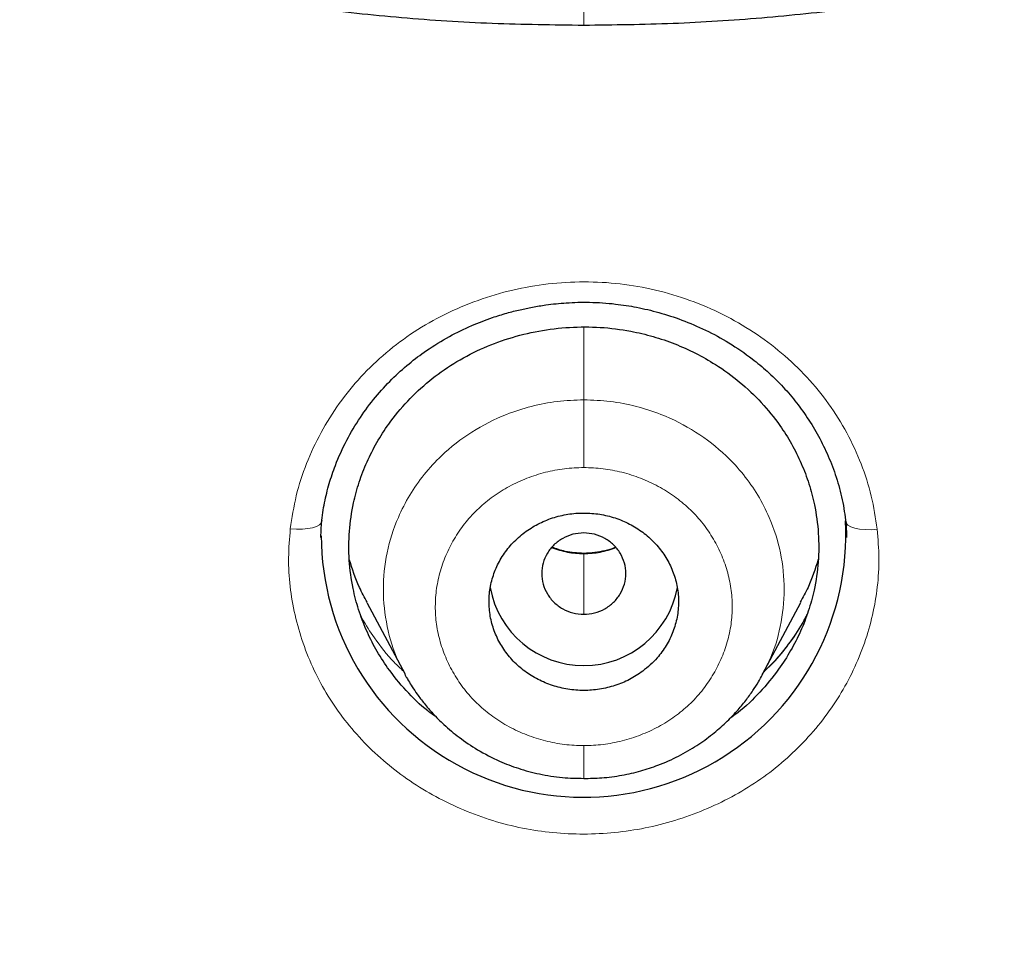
# Model space of a CAD drawing. Header units: millimetres. Extents: x 8 to 846, y 12 to 2113.
# Tile 277 of 515: x 473 to 482, y 1795 to 1804. Entities that reach past the tile are written whole.
import ezdxf

# ---------------------------------------------------------------- set-up
doc = ezdxf.new("R2010")
doc.units = ezdxf.units.MM

msp = doc.modelspace()

# ---------------------------------------------------------------- linework, layer by layer
at = {"color": 8, "linetype": 'Continuous', "lineweight": 0}
for p, q in [((478.038, 1800.9296), (478.038, 1800.2412)), ((478.038, 1798.7765), (478.038, 1798.7836)), ((478.038, 1798.2039), (478.038, 1798.7765))]:
    msp.add_line(p, q, dxfattribs=at)
at = {"color": 7, "linetype": 'Continuous', "lineweight": 30}
for p, q in [((475.5398, 1798.9325), (475.5456, 1799.0737)), ((480.5297, 1799.0693), (480.5352, 1798.932)), ((475.977, 1798.3157), (476.3407, 1797.6334)), ((479.7353, 1797.6334), (480.099, 1798.3157))]:
    msp.add_line(p, q, dxfattribs=at)
at = {"color": 8, "linetype": 'Continuous', "lineweight": 0, "flags": 128}
for points in [[(478.0379, 1804.1902), (478.0379, 1804.1672), (478.0379, 1804.1332), (478.0379, 1804.0894), (478.0379, 1804.0377), (478.0379, 1803.9804), (478.0379, 1803.9197), (478.0379, 1803.8583), (478.0379, 1803.7987)], [(475.552, 1799.0944), (475.5455, 1799.0736), (475.5279, 1799.0548), (475.4996, 1799.0387), (475.462, 1799.0259), (475.4163, 1799.017), (475.3643, 1799.0122), (475.3082, 1799.0117), (475.2499, 1799.0157)], [(480.8255, 1799.0112), (480.7672, 1799.0073), (480.711, 1799.0078), (480.659, 1799.0126), (480.6134, 1799.0215), (480.5757, 1799.0343), (480.5475, 1799.0504), (480.5298, 1799.0692), (480.5234, 1799.09)]]:
    msp.add_lwpolyline(points, dxfattribs=at)
at = {"color": 7, "linetype": 'Continuous', "lineweight": 30}
for centre, radius, start, end in [((478.0352, 1798.9566), 2.4917, 180.16044, 3.06943), ((478.038, 1798.6207), 0.9043, 190.36979, 349.68358)]:
    msp.add_arc(centre, radius, start, end, dxfattribs=at)
for points, knots in [([(438.7532, 1781.5966), (438.1157, 1782.1509), (436.8406, 1783.2595), (435.0253, 1785.0224), (433.2859, 1786.8544), (431.6319, 1788.7589), (430.064, 1790.7301), (428.5853, 1792.7647), (427.1985, 1794.8587), (425.906, 1797.0084), (424.7107, 1799.2099), (423.615, 1801.4594), (422.622, 1803.7529), (421.7335, 1806.0861), (420.9505, 1808.4541), (420.274, 1810.8525), (419.7049, 1813.2767), (419.244, 1815.7223), (418.8924, 1818.1848), (418.6509, 1820.6596), (418.5204, 1823.1424), (418.502, 1825.6284), (418.5962, 1828.1128), (418.8016, 1830.5908), (419.1176, 1833.0579), (419.543, 1835.5097), (420.0771, 1837.9415), (420.7188, 1840.3489), (421.4672, 1842.7274), (422.3214, 1845.0724), (423.2805, 1847.3793), (424.3432, 1849.6435), (425.5064, 1851.861), (426.7675, 1854.0279), (428.124, 1856.1405), (429.5731, 1858.1949), (431.1123, 1860.1872), (432.7388, 1862.1136), (434.4499, 1863.9704), (436.2432, 1865.7535), (438.1154, 1867.4592), (440.0625, 1869.0848), (442.0804, 1870.6278), (444.1652, 1872.0855), (446.3129, 1873.4554), (448.5196, 1874.7349), (450.7812, 1875.9216), (453.0939, 1877.0127), (455.4535, 1878.0057), (457.8557, 1878.898), (460.2956, 1879.6887), (462.7684, 1880.3769), (465.2696, 1880.9618), (467.7944, 1881.4421), (470.3383, 1881.8179), (472.8967, 1882.0855), (475.4649, 1882.2539), (477.1803, 1882.2748), (478.0381, 1882.2853)], [0, 0, 0, 0, 0.017858, 0.035716, 0.053573, 0.07143, 0.089286, 0.107143, 0.124999, 0.142856, 0.160713, 0.178571, 0.196429, 0.214287, 0.232143, 0.25, 0.267856, 0.285712, 0.303568, 0.321425, 0.339282, 0.35714, 0.374998, 0.392856, 0.410713, 0.42857, 0.446428, 0.464285, 0.482142, 0.499999, 0.517857, 0.535714, 0.553571, 0.571428, 0.589285, 0.607142, 0.624999, 0.642856, 0.660713, 0.67857, 0.696427, 0.714284, 0.732141, 0.749999, 0.767857, 0.785715, 0.803573, 0.821432, 0.83929, 0.857149, 0.875005, 0.892861, 0.910716, 0.928572, 0.946428, 0.964284, 0.982141, 1, 1, 1, 1]), ([(478.0381, 1882.2853), (478.8958, 1882.2748), (480.6113, 1882.2539), (483.1795, 1882.0855), (485.7379, 1881.8179), (488.2819, 1881.4421), (490.8068, 1880.9616), (493.3081, 1880.3768), (495.9183, 1879.6503), (498.6263, 1878.7622), (501.4172, 1877.6915), (504.1479, 1876.4848), (506.8119, 1875.1464), (509.4029, 1873.6804), (511.795, 1872.1664), (513.9955, 1870.6278), (516.0133, 1869.0849), (517.9604, 1867.4593), (519.8327, 1865.7535), (521.626, 1863.9704), (523.3372, 1862.1136), (524.9637, 1860.1871), (526.5029, 1858.1948), (527.952, 1856.1405), (529.3084, 1854.028), (530.5695, 1851.861), (531.7327, 1849.6435), (532.7954, 1847.3793), (533.8078, 1844.9443), (534.7472, 1842.3351), (535.5894, 1839.551), (536.2859, 1836.7297), (536.8353, 1833.8782), (537.2359, 1831.0037), (537.4746, 1828.251), (537.5739, 1825.6288), (537.5556, 1823.1429), (537.4252, 1820.6602), (537.1836, 1818.1852), (536.8319, 1815.7225), (536.371, 1813.2767), (535.8018, 1810.8523), (535.1253, 1808.4537), (534.3423, 1806.0856), (533.4539, 1803.7525), (532.4609, 1801.4591), (531.3652, 1799.2098), (530.1699, 1797.0083), (528.8057, 1794.7393), (527.256, 1792.4177), (525.5043, 1790.062), (523.633, 1787.7936), (521.6438, 1785.6212), (519.55, 1783.5412), (518.0651, 1782.2448), (517.3227, 1781.5966)], [0, 0, 0, 0, 0.017859, 0.035717, 0.053574, 0.07143, 0.089287, 0.107143, 0.125, 0.145832, 0.166666, 0.1875, 0.208333, 0.229166, 0.249999, 0.267856, 0.285713, 0.303571, 0.321429, 0.339287, 0.357144, 0.375001, 0.392858, 0.410715, 0.428572, 0.446429, 0.464286, 0.482143, 0.500002, 0.520835, 0.541668, 0.562501, 0.583334, 0.604167, 0.624999, 0.642856, 0.660713, 0.678571, 0.696428, 0.714286, 0.732144, 0.750003, 0.76786, 0.785718, 0.803575, 0.821433, 0.839289, 0.857146, 0.875003, 0.895835, 0.916668, 0.9375, 0.958333, 0.979167, 1, 1, 1, 1]), ([(478.0381, 1879.9967), (477.4339, 1879.9914), (476.2258, 1879.9807), (474.4155, 1879.8941), (472.6082, 1879.756), (470.8041, 1879.5613), (469.0031, 1879.3114), (467.209, 1879.0066), (465.4768, 1878.6588), (463.8112, 1878.274), (462.2128, 1877.8576), (460.632, 1877.3983), (459.0689, 1876.8961), (457.5235, 1876.3514), (455.9417, 1875.7432), (454.3282, 1875.0679), (452.6878, 1874.3216), (451.0769, 1873.5278), (449.4954, 1872.6867), (447.9433, 1871.7987), (446.418, 1870.8622), (444.9627, 1869.9057), (443.5771, 1868.9345), (442.2627, 1867.956), (440.9799, 1866.9424), (439.7285, 1865.8939), (438.5085, 1864.8106), (437.2859, 1863.6609), (436.0659, 1862.4427), (434.8548, 1861.1539), (433.6867, 1859.8293), (432.5617, 1858.4689), (431.4795, 1857.073), (430.4387, 1855.6395), (429.469, 1854.2124), (428.5695, 1852.7981), (427.7399, 1851.4056), (426.9545, 1849.9942), (426.2131, 1848.5639), (425.5156, 1847.1146), (424.8431, 1845.604), (424.2006, 1844.0318), (423.5936, 1842.3975), (423.0402, 1840.7453), (422.5402, 1839.0752), (422.0936, 1837.3869), (421.6999, 1835.679), (421.3694, 1834.0036), (421.0986, 1832.3667), (420.8837, 1830.7754), (420.7169, 1829.1821), (420.5982, 1827.5866), (420.5275, 1825.9888), (420.5041, 1824.3433), (420.5331, 1822.6517), (420.6198, 1820.9154), (420.7633, 1819.1811), (420.9638, 1817.4485), (421.2212, 1815.7174), (421.5352, 1813.9901), (421.8939, 1812.32), (422.2913, 1810.7118), (422.7216, 1809.1672), (423.1968, 1807.6385), (423.7169, 1806.1255), (424.282, 1804.6282), (424.9106, 1803.1017), (425.6069, 1801.549), (426.3756, 1799.9734), (427.1965, 1798.4203), (428.0696, 1796.8897), (428.9951, 1795.3815), (429.9699, 1793.9007), (430.9616, 1792.4923), (431.9627, 1791.1576), (432.9694, 1789.8931), (434.0121, 1788.6585), (435.091, 1787.4538), (436.206, 1786.2791), (437.3913, 1785.1007), (438.6498, 1783.9229), (439.9844, 1782.7504), (441.3591, 1781.6173), (442.774, 1780.5238), (444.2291, 1779.47), (445.7188, 1778.4602), (447.1946, 1777.5244), (448.649, 1776.6608), (450.0807, 1775.8645), (451.5338, 1775.1092), (453.0085, 1774.395), (454.5047, 1773.7222), (456.0699, 1773.0713), (457.7036, 1772.4474), (459.4051, 1771.856), (461.1241, 1771.3167), (462.8604, 1770.8297), (464.614, 1770.3952), (466.3814, 1770.0141), (468.1092, 1769.6959), (469.7929, 1769.4361), (471.4318, 1769.2299), (473.076, 1769.0692), (474.7254, 1768.9552), (476.38, 1768.8837), (477.4849, 1768.875), (478.038, 1768.8706)], [0, 0, 0, 0, 0.01003, 0.020054, 0.030083, 0.040124, 0.050187, 0.060282, 0.070362, 0.079553, 0.088711, 0.097842, 0.106955, 0.116055, 0.12515, 0.135215, 0.145244, 0.155247, 0.165233, 0.175211, 0.185191, 0.195231, 0.204429, 0.213609, 0.222777, 0.23194, 0.241107, 0.250284, 0.260264, 0.270231, 0.280194, 0.290164, 0.300149, 0.31016, 0.320251, 0.329484, 0.338685, 0.347862, 0.357022, 0.366175, 0.375328, 0.385279, 0.395221, 0.405163, 0.415118, 0.425096, 0.435106, 0.445185, 0.454404, 0.463594, 0.472765, 0.481925, 0.491084, 0.500249, 0.510205, 0.520158, 0.530119, 0.540101, 0.550114, 0.56017, 0.570237, 0.579425, 0.588586, 0.597726, 0.606856, 0.615983, 0.625115, 0.635087, 0.645061, 0.655045, 0.665052, 0.67509, 0.685171, 0.695207, 0.70436, 0.713496, 0.722621, 0.731743, 0.74087, 0.750008, 0.759978, 0.769956, 0.779952, 0.789974, 0.800033, 0.810138, 0.820182, 0.829338, 0.838477, 0.847605, 0.856731, 0.86586, 0.875, 0.885017, 0.895019, 0.905016, 0.915017, 0.92503, 0.935066, 0.945076, 0.954226, 0.963368, 0.97251, 0.981657, 0.990818, 1, 1, 1, 1]), ([(478.038, 1768.8706), (478.6452, 1768.8759), (479.8583, 1768.8865), (481.6744, 1768.9726), (483.4843, 1769.1101), (485.2878, 1769.3038), (487.0847, 1769.5524), (488.8719, 1769.8556), (490.5962, 1770.2022), (492.2554, 1770.5863), (493.8508, 1771.0028), (495.4317, 1771.463), (496.9982, 1771.9669), (498.5502, 1772.5142), (500.1374, 1773.1239), (501.7543, 1773.7998), (503.3948, 1774.5459), (505.0063, 1775.3398), (506.5887, 1776.1815), (508.1421, 1777.0706), (509.6683, 1778.008), (511.1239, 1778.9653), (512.5091, 1779.9366), (513.8229, 1780.9152), (515.1053, 1781.9289), (516.3563, 1782.9775), (517.576, 1784.0609), (518.7983, 1785.2106), (520.0177, 1786.4287), (521.2283, 1787.7171), (522.3957, 1789.0413), (523.5202, 1790.4012), (524.6018, 1791.7967), (525.6422, 1793.2299), (526.6115, 1794.6571), (527.5108, 1796.0716), (528.3402, 1797.4645), (529.1254, 1798.8762), (529.8666, 1800.3069), (530.5639, 1801.7564), (531.2362, 1803.2671), (531.8785, 1804.8394), (532.4851, 1806.4737), (533.0383, 1808.1258), (533.538, 1809.7958), (533.9844, 1811.4839), (534.3778, 1813.1916), (534.708, 1814.8669), (534.9785, 1816.5036), (535.1931, 1818.0949), (535.3596, 1819.688), (535.4781, 1821.2833), (535.5486, 1822.8809), (535.5718, 1824.526), (535.5426, 1826.2174), (535.4558, 1827.9532), (535.3121, 1829.6871), (535.1115, 1831.4192), (534.8539, 1833.1498), (534.5398, 1834.8768), (534.1809, 1836.5469), (533.7834, 1838.1554), (533.3529, 1839.7003), (532.8776, 1841.2293), (532.3573, 1842.7424), (531.7921, 1844.2398), (531.1911, 1845.699), (530.5571, 1847.1198), (529.8928, 1848.5021), (529.1887, 1849.8672), (528.4445, 1851.2149), (527.6603, 1852.5455), (526.8359, 1853.8589), (525.9745, 1855.1502), (525.0654, 1856.4356), (524.109, 1857.7106), (523.1022, 1858.975), (522.0595, 1860.2095), (520.9808, 1861.4141), (519.8658, 1862.5886), (518.733, 1863.7147), (517.5849, 1864.7932), (516.4241, 1865.8249), (515.2324, 1866.8266), (514.0098, 1867.7982), (512.7562, 1868.7395), (511.4717, 1869.6505), (510.1622, 1870.5268), (508.8116, 1871.3794), (507.4223, 1872.2044), (505.9907, 1873.0009), (504.5373, 1873.7567), (503.0621, 1874.4716), (501.5652, 1875.1453), (500.0718, 1875.7671), (498.5844, 1876.3389), (497.1051, 1876.8623), (495.6095, 1877.3467), (494.0978, 1877.7918), (492.5699, 1878.1975), (491.0259, 1878.5637), (489.4703, 1878.8894), (487.8835, 1879.1786), (486.2694, 1879.4282), (484.6281, 1879.6355), (482.9842, 1879.797), (481.3377, 1879.9116), (479.6887, 1879.9834), (478.5884, 1879.9923), (478.0381, 1879.9967)], [0, 0, 0, 0, 0.010081, 0.020137, 0.030179, 0.040216, 0.050257, 0.060311, 0.070335, 0.079491, 0.088633, 0.097767, 0.1069, 0.116039, 0.125192, 0.135253, 0.145282, 0.155288, 0.16528, 0.175267, 0.185259, 0.195301, 0.204496, 0.213673, 0.222839, 0.232002, 0.241168, 0.250345, 0.260322, 0.270285, 0.280246, 0.290212, 0.300194, 0.310203, 0.320293, 0.329526, 0.338727, 0.347904, 0.357065, 0.366218, 0.375372, 0.385323, 0.395264, 0.405207, 0.415162, 0.425139, 0.435149, 0.445226, 0.454443, 0.463632, 0.472801, 0.481959, 0.491116, 0.500279, 0.510233, 0.520184, 0.530144, 0.540125, 0.550137, 0.560192, 0.570258, 0.579448, 0.588609, 0.59775, 0.60688, 0.616007, 0.625139, 0.633867, 0.642594, 0.651329, 0.660077, 0.668845, 0.677642, 0.686473, 0.695244, 0.704395, 0.713529, 0.722653, 0.731774, 0.740899, 0.750037, 0.758756, 0.767483, 0.776222, 0.78498, 0.793764, 0.802579, 0.811433, 0.820208, 0.829363, 0.838502, 0.847632, 0.856762, 0.865897, 0.875044, 0.883755, 0.89247, 0.901196, 0.909939, 0.918704, 0.927499, 0.936329, 0.945126, 0.954305, 0.963462, 0.972602, 0.981734, 0.990864, 1, 1, 1, 1]), ([(478.0379, 1803.7987), (477.7482, 1803.8022), (477.1708, 1803.8091), (476.3087, 1803.8653), (475.454, 1803.9553), (474.6069, 1804.0822), (473.7723, 1804.2442), (472.9502, 1804.4407), (472.1403, 1804.6709), (471.3377, 1804.936), (470.5433, 1805.2356), (469.7599, 1805.5692), (468.9909, 1805.937), (468.2382, 1806.3379), (467.5023, 1806.7716), (466.7904, 1807.2333), (466.1051, 1807.7203), (465.4483, 1808.2306), (464.8164, 1808.7668), (464.2068, 1809.3309), (463.6208, 1809.9235), (463.06, 1810.5452), (462.5265, 1811.1932), (462.0217, 1811.866), (461.5506, 1812.5555), (461.1138, 1813.2583), (460.7112, 1813.9734), (460.3395, 1814.7059), (459.9972, 1815.4591), (459.6859, 1816.2303), (459.4081, 1817.0168), (459.1662, 1817.8124), (458.9598, 1818.6185), (458.7904, 1819.4292), (458.6584, 1820.2413), (458.5644, 1821.0505), (458.5078, 1821.8596), (458.4888, 1822.6751), (458.5072, 1823.4952), (458.5631, 1824.3182), (458.6567, 1825.136), (458.7879, 1825.9487), (458.9558, 1826.7513), (459.1595, 1827.544), (459.3983, 1828.3269), (459.6734, 1829.105), (459.9859, 1829.8808), (460.3338, 1830.6489), (460.7161, 1831.4032), (461.1292, 1832.1355), (461.5731, 1832.8458), (462.045, 1833.53), (462.5442, 1834.1885), (463.0701, 1834.8218), (463.6257, 1835.4338), (464.2135, 1836.0269), (464.8309, 1836.5984), (465.4758, 1837.1451), (466.143, 1837.6619), (466.8325, 1838.1488), (467.5399, 1838.6031), (468.2649, 1839.0254), (469.007, 1839.4162), (469.7705, 1839.7782), (470.5576, 1840.1121), (471.3633, 1840.4158), (472.1829, 1840.686), (473.0091, 1840.9198), (473.8417, 1841.1173), (474.6759, 1841.2774), (475.5114, 1841.4011), (476.3481, 1841.4883), (477.191, 1841.5428), (477.7551, 1841.5495), (478.038, 1841.5528)], [0, 0, 0, 0, 0.014159, 0.028223, 0.042217, 0.056171, 0.07011, 0.083813, 0.097555, 0.111362, 0.125259, 0.139229, 0.153196, 0.167188, 0.181231, 0.195318, 0.209088, 0.222807, 0.2365, 0.250192, 0.264058, 0.277953, 0.291906, 0.305946, 0.319988, 0.333701, 0.347419, 0.361168, 0.374973, 0.389034, 0.403038, 0.417011, 0.430979, 0.445042, 0.458843, 0.472563, 0.486228, 0.499866, 0.513826, 0.527725, 0.54159, 0.55545, 0.569331, 0.583014, 0.596771, 0.610628, 0.62461, 0.638888, 0.65304, 0.667092, 0.681072, 0.695008, 0.708678, 0.722358, 0.736075, 0.749854, 0.763893, 0.77786, 0.791781, 0.805683, 0.819594, 0.833293, 0.847052, 0.860897, 0.874853, 0.88906, 0.903157, 0.91717, 0.931126, 0.945052, 0.958727, 0.972426, 0.986175, 1, 1, 1, 1]), ([(478.038, 1841.5528), (478.3277, 1841.5493), (478.9052, 1841.5425), (479.7674, 1841.4862), (480.6221, 1841.3963), (481.4693, 1841.2694), (482.304, 1841.1074), (483.1262, 1840.9108), (483.9361, 1840.6805), (484.7387, 1840.4153), (485.5331, 1840.1157), (486.3165, 1839.7821), (487.0853, 1839.4143), (487.838, 1839.0133), (488.5738, 1838.5796), (489.2858, 1838.1179), (489.9712, 1837.6308), (490.6279, 1837.1206), (491.2598, 1836.5844), (491.8694, 1836.0204), (492.4553, 1835.4278), (493.0161, 1834.8061), (493.5495, 1834.1579), (494.0542, 1833.485), (494.5253, 1832.7955), (494.9621, 1832.0925), (495.3647, 1831.3774), (495.7364, 1830.6448), (496.0787, 1829.8916), (496.39, 1829.1205), (496.6678, 1828.3341), (496.9097, 1827.5386), (497.1161, 1826.7326), (497.2855, 1825.9221), (497.4176, 1825.11), (497.5116, 1824.3009), (497.5682, 1823.4918), (497.5872, 1822.6762), (497.5688, 1821.8561), (497.5128, 1821.033), (497.4191, 1820.215), (497.2878, 1819.4022), (497.1199, 1818.5994), (496.9161, 1817.8064), (496.6772, 1817.0231), (496.402, 1816.2448), (496.0894, 1815.4688), (495.7414, 1814.7007), (495.359, 1813.9466), (494.9459, 1813.2145), (494.5021, 1812.5045), (494.0302, 1811.8205), (493.5311, 1811.1622), (493.0053, 1810.5291), (492.4498, 1809.9173), (491.8622, 1809.3243), (491.2449, 1808.753), (490.6001, 1808.2065), (489.9331, 1807.6899), (489.2437, 1807.203), (488.5363, 1806.7487), (487.8114, 1806.3264), (487.0693, 1805.9355), (486.3058, 1805.5734), (485.5186, 1805.2394), (484.7129, 1804.9357), (483.8931, 1804.6655), (483.0669, 1804.4317), (482.2341, 1804.2342), (481.3999, 1804.0742), (480.5644, 1803.9505), (479.7277, 1803.8633), (478.8849, 1803.8087), (478.3208, 1803.8021), (478.0379, 1803.7987)], [0, 0, 0, 0, 0.01416, 0.028225, 0.042221, 0.056175, 0.070116, 0.08382, 0.097563, 0.111371, 0.125269, 0.139236, 0.153202, 0.167193, 0.181236, 0.195324, 0.209096, 0.222815, 0.236507, 0.250198, 0.264062, 0.277956, 0.291908, 0.305946, 0.319987, 0.333699, 0.347417, 0.361166, 0.374969, 0.38903, 0.403034, 0.417007, 0.430976, 0.44504, 0.458842, 0.472564, 0.48623, 0.49987, 0.513831, 0.527731, 0.541598, 0.555459, 0.569343, 0.583028, 0.596788, 0.610648, 0.624634, 0.638912, 0.653063, 0.667115, 0.681093, 0.695027, 0.708695, 0.722372, 0.736086, 0.749862, 0.763897, 0.77786, 0.791778, 0.805678, 0.819587, 0.833284, 0.847043, 0.860888, 0.874845, 0.889056, 0.903155, 0.91717, 0.931127, 0.945054, 0.95873, 0.972428, 0.986177, 1, 1, 1, 1]), ([(535.0731, 1824.3973), (535.0658, 1823.7254), (535.0511, 1822.3824), (534.9321, 1820.3709), (534.7419, 1818.3644), (534.4736, 1816.3625), (534.1291, 1814.3657), (533.7174, 1812.4172), (533.2442, 1810.5225), (532.7151, 1808.6854), (532.1209, 1806.869), (531.4613, 1805.0728), (530.7244, 1803.2678), (529.9076, 1801.458), (529.0075, 1799.648), (528.0384, 1797.8694), (527.0001, 1796.1221), (525.8928, 1794.407), (524.7423, 1792.7608), (523.5557, 1791.1859), (522.3395, 1789.6838), (521.0703, 1788.2237), (519.748, 1786.8058), (518.3517, 1785.4095), (516.8797, 1784.039), (515.3301, 1782.699), (513.7259, 1781.4112), (512.0669, 1780.176), (510.3575, 1778.9969), (508.6393, 1777.8998), (506.9215, 1776.8848), (505.2086, 1775.9494), (503.4651, 1775.0725), (501.6909, 1774.2547), (499.8548, 1773.4829), (497.9564, 1772.7617), (495.9952, 1772.096), (494.0046, 1771.4988), (491.9847, 1770.9705), (489.9388, 1770.512), (487.915, 1770.1322), (485.9223, 1769.8281), (483.9665, 1769.5959), (482.0076, 1769.4296), (480.0458, 1769.3292), (478.0386, 1769.294), (475.9885, 1769.3289), (473.8985, 1769.439), (471.8141, 1769.6234), (469.7355, 1769.8823), (467.6652, 1770.215), (465.649, 1770.6121), (463.6925, 1771.0676), (461.7985, 1771.5758), (459.9281, 1772.1456), (458.0813, 1772.7767), (456.2152, 1773.4853), (454.3347, 1774.275), (452.4454, 1775.1499), (450.5928, 1776.0906), (448.7767, 1777.0969), (446.9969, 1778.1685), (445.2905, 1779.2809), (443.6598, 1780.4271), (442.1076, 1781.5994), (440.6022, 1782.8198), (439.1437, 1784.0879), (437.7006, 1785.4326), (436.2784, 1786.8554), (434.8835, 1788.358), (433.5479, 1789.9077), (432.2716, 1791.5044), (431.0532, 1793.1496), (429.9168, 1794.8079), (428.8622, 1796.472), (427.89, 1798.133), (426.9801, 1799.8221), (426.1323, 1801.5393), (425.331, 1803.3195), (424.5813, 1805.1606), (423.8892, 1807.0606), (423.2704, 1808.9806), (422.7249, 1810.921), (422.2516, 1812.8855), (421.8588, 1814.8346), (421.5437, 1816.7631), (421.3028, 1818.6622), (421.1321, 1820.5678), (421.0253, 1822.4802), (421.0121, 1823.7577), (421.0055, 1824.3972)], [0, 0, 0, 0, 0.011647, 0.023279, 0.034914, 0.046569, 0.058262, 0.069997, 0.081033, 0.092045, 0.103046, 0.114051, 0.125075, 0.136674, 0.148268, 0.159874, 0.171507, 0.183184, 0.194903, 0.205931, 0.216944, 0.227954, 0.238974, 0.250018, 0.2616, 0.2732, 0.284834, 0.296518, 0.308264, 0.319998, 0.330999, 0.341975, 0.352941, 0.363907, 0.374886, 0.386463, 0.398058, 0.409684, 0.421356, 0.433089, 0.444843, 0.455871, 0.466863, 0.477832, 0.488791, 0.499751, 0.51144, 0.523115, 0.53479, 0.54648, 0.558201, 0.569925, 0.580927, 0.591892, 0.602833, 0.61376, 0.624687, 0.6364, 0.648087, 0.659761, 0.671439, 0.683135, 0.694871, 0.705904, 0.716895, 0.727858, 0.738804, 0.749746, 0.761426, 0.773081, 0.784724, 0.796373, 0.808043, 0.819784, 0.830839, 0.841857, 0.852852, 0.863839, 0.87483, 0.886496, 0.898127, 0.909738, 0.921348, 0.932974, 0.944696, 0.955762, 0.96681, 0.977856, 0.988914, 1, 1, 1, 1]), ([(421.626, 1820.9026), (421.6298, 1820.8482), (421.6383, 1820.7285), (421.6537, 1820.534), (421.6721, 1820.3078), (421.6938, 1820.05), (421.7184, 1819.7677), (421.7456, 1819.4722), (421.7912, 1819.0067), (421.8586, 1818.3848), (421.9504, 1817.6408), (422.0459, 1816.9457), (422.1439, 1816.2927), (422.2484, 1815.6495), (422.3882, 1814.8514), (422.5713, 1813.8986), (422.8086, 1812.7911), (423.069, 1811.6898), (423.3655, 1810.5441), (423.7019, 1809.3553), (424.0822, 1808.1253), (424.4921, 1806.9043), (424.9315, 1805.6934), (425.4001, 1804.4936), (425.8979, 1803.3054), (426.425, 1802.1289), (426.9819, 1800.9628), (427.5683, 1799.8077), (428.1836, 1798.6647), (428.8267, 1797.5358), (429.4972, 1796.4216), (430.1907, 1795.3291), (430.9065, 1794.2585), (431.643, 1793.2107), (432.4035, 1792.1802), (433.1931, 1791.1609), (434.0123, 1790.1534), (434.8614, 1789.1585), (435.7347, 1788.1834), (436.6316, 1787.2288), (437.5517, 1786.2951), (438.4945, 1785.3822), (439.4601, 1784.4916), (440.4476, 1783.6233), (441.4557, 1782.778), (442.4842, 1781.9555), (443.5321, 1781.1565), (444.5926, 1780.3861), (445.6642, 1779.6446), (446.7461, 1778.9323), (447.844, 1778.2447), (448.9651, 1777.5772), (450.1096, 1776.9308), (451.2775, 1776.3065), (452.4604, 1775.7091), (453.6578, 1775.139), (454.8692, 1774.5964), (456.0943, 1774.0814), (457.3314, 1773.5947), (458.58, 1773.1371), (459.8386, 1772.7085), (461.1074, 1772.3087), (462.3854, 1771.9376), (463.6643, 1771.5976), (464.9427, 1771.2884), (466.2193, 1771.0096), (467.5014, 1770.7598), (468.7972, 1770.5369), (470.1071, 1770.3417), (471.4305, 1770.1752), (472.7577, 1770.039), (474.0883, 1769.9333), (475.4219, 1769.8581), (476.7589, 1769.8135), (478.0972, 1769.7995), (479.4344, 1769.8162), (480.7683, 1769.8634), (482.0988, 1769.941), (483.4263, 1770.0491), (484.7426, 1770.1866), (486.0472, 1770.3527), (487.3393, 1770.5468), (488.6262, 1770.7693), (489.9167, 1771.022), (491.2104, 1771.306), (492.5064, 1771.6217), (493.795, 1771.9667), (495.0751, 1772.3409), (496.3457, 1772.7441), (497.6062, 1773.1761), (498.8546, 1773.6366), (500.0899, 1774.1255), (501.3112, 1774.6419), (502.5188, 1775.1856), (503.7125, 1775.7568), (504.8845, 1776.3514), (506.0349, 1776.9688), (507.1633, 1777.6078), (508.2762, 1778.2718), (509.3809, 1778.965), (510.4766, 1779.6882), (511.5623, 1780.4421), (512.6299, 1781.2207), (513.6787, 1782.0234), (514.7077, 1782.8496), (515.7162, 1783.6988), (516.7024, 1784.5696), (517.6653, 1785.4615), (518.6042, 1786.3743), (519.5202, 1787.3077), (520.4133, 1788.262), (521.2776, 1789.2308), (522.1131, 1790.2131), (522.92, 1791.208), (523.7032, 1792.221), (524.4678, 1793.2591), (525.2129, 1794.3217), (525.9368, 1795.4084), (526.6339, 1796.511), (527.3036, 1797.6286), (527.9459, 1798.7611), (528.5603, 1799.9076), (529.1452, 1801.0654), (529.7002, 1802.2333), (530.2252, 1803.4107), (530.7209, 1804.6002), (531.1875, 1805.8016), (531.625, 1807.0142), (532.0331, 1808.2368), (532.4116, 1809.4684), (532.7602, 1810.7082), (533.0788, 1811.9551), (533.3668, 1813.2082), (533.624, 1814.4668), (533.814, 1815.5245), (533.9529, 1816.3877), (534.053, 1817.0638), (534.1478, 1817.7687), (534.2223, 1818.3868), (534.2786, 1818.9015), (534.3186, 1819.2953), (534.3537, 1819.6672), (534.3803, 1819.9725), (534.4002, 1820.2159), (534.4148, 1820.4016), (534.4266, 1820.5611), (534.4373, 1820.6925), (534.446, 1820.7919), (534.4506, 1820.8517), (534.4526, 1820.8782)], [0, 0, 0, 0, 0.000972, 0.00214, 0.003506, 0.005071, 0.006833, 0.008669, 0.010483, 0.01536, 0.020074, 0.024147, 0.02815, 0.032108, 0.036022, 0.042913, 0.049781, 0.056648, 0.063516, 0.07132, 0.079124, 0.086927, 0.094729, 0.102526, 0.110315, 0.118106, 0.125905, 0.133736, 0.141568, 0.149401, 0.157234, 0.165071, 0.172773, 0.180477, 0.188169, 0.195855, 0.203695, 0.211534, 0.219373, 0.22721, 0.235046, 0.242882, 0.250729, 0.258566, 0.266406, 0.274247, 0.282088, 0.289927, 0.297623, 0.305312, 0.312993, 0.320676, 0.328514, 0.336353, 0.344191, 0.352031, 0.359872, 0.367717, 0.37557, 0.383406, 0.391244, 0.399082, 0.406919, 0.414756, 0.42245, 0.430139, 0.437816, 0.445493, 0.45333, 0.461167, 0.469006, 0.476845, 0.484688, 0.492542, 0.500414, 0.508269, 0.516104, 0.523931, 0.531754, 0.539576, 0.547258, 0.554937, 0.562615, 0.570292, 0.578136, 0.585988, 0.593841, 0.601695, 0.60955, 0.617404, 0.625259, 0.633094, 0.640923, 0.648747, 0.656569, 0.664391, 0.672072, 0.679754, 0.687435, 0.695118, 0.702963, 0.710816, 0.718673, 0.72653, 0.734389, 0.742246, 0.7501, 0.757929, 0.765748, 0.773567, 0.781388, 0.789209, 0.796892, 0.804574, 0.81226, 0.819951, 0.82781, 0.835667, 0.843519, 0.85137, 0.859219, 0.867068, 0.874915, 0.882713, 0.890504, 0.898295, 0.906097, 0.913906, 0.921715, 0.929526, 0.937336, 0.945145, 0.952949, 0.960746, 0.968542, 0.972526, 0.976679, 0.980999, 0.985489, 0.988029, 0.990437, 0.992707, 0.994838, 0.996024, 0.997162, 0.998233, 0.998944, 0.999532, 1, 1, 1, 1]), ([(475.5456, 1799.0737), (475.5543, 1799.1373), (475.5713, 1799.2625), (475.6172, 1799.4441), (475.6843, 1799.6435), (475.7801, 1799.8552), (475.9091, 1800.0722), (476.0537, 1800.2657), (476.2094, 1800.4359), (476.372, 1800.5834), (476.5543, 1800.7208), (476.7535, 1800.8429), (476.9648, 1800.9458), (477.1486, 1801.0168), (477.3031, 1801.065), (477.4297, 1801.0976), (477.553, 1801.1235), (477.6988, 1801.1472), (477.88, 1801.1657), (478.1017, 1801.1714), (478.3255, 1801.1564), (478.5452, 1801.1224), (478.756, 1801.0725), (478.975, 1801.0009), (479.199, 1800.9051), (479.4242, 1800.7826), (479.6193, 1800.6491), (479.7842, 1800.5124), (479.92, 1800.3796), (480.0477, 1800.2323), (480.1655, 1800.0705), (480.2715, 1799.8948), (480.3637, 1799.7057), (480.4395, 1799.5041), (480.4984, 1799.291), (480.5192, 1799.1439), (480.5297, 1799.0693)], [0, 0, 0, 0, 0.028213, 0.055532, 0.081984, 0.120071, 0.156301, 0.190709, 0.223327, 0.254187, 0.283162, 0.318795, 0.351074, 0.380026, 0.399564, 0.417234, 0.433375, 0.450857, 0.477272, 0.507251, 0.540735, 0.568152, 0.597556, 0.628948, 0.662317, 0.697636, 0.734871, 0.760754, 0.787496, 0.815125, 0.843662, 0.873115, 0.903483, 0.934759, 0.966933, 1, 1, 1, 1]), ([(476.6424, 1797.223), (476.6131, 1797.2436), (476.5063, 1797.3185), (476.3469, 1797.4763), (476.1841, 1797.6744), (476.0603, 1797.8698), (475.9679, 1798.0547), (475.8956, 1798.2482), (475.8378, 1798.4693), (475.804, 1798.7186), (475.8055, 1798.9916), (475.8412, 1799.2399), (475.9012, 1799.4601), (475.9758, 1799.6528), (476.0697, 1799.838), (476.1959, 1800.0334), (476.3594, 1800.2323), (476.5668, 1800.4256), (476.7994, 1800.5908), (477.053, 1800.7267), (477.3248, 1800.8303), (477.6097, 1800.8998), (477.9017, 1800.9358), (478.1954, 1800.9355), (478.4613, 1800.9017), (478.6974, 1800.8459), (478.9034, 1800.776), (479.1015, 1800.6868), (479.3103, 1800.5682), (479.5232, 1800.4136), (479.7287, 1800.2186), (479.891, 1800.0188), (480.0147, 1799.8228), (480.1072, 1799.6369), (480.1802, 1799.4437), (480.238, 1799.2223), (480.2721, 1798.9741), (480.2711, 1798.7009), (480.2346, 1798.4533), (480.1749, 1798.2332), (480.1006, 1798.0411), (480.0061, 1797.8564), (479.8795, 1797.6599), (479.7143, 1797.4608), (479.5559, 1797.3044), (479.4512, 1797.2318), (479.4245, 1797.2134)], [0, 0, 0, 0, 0.009966, 0.036327, 0.062818, 0.082681, 0.102433, 0.122268, 0.142378, 0.168789, 0.195423, 0.221872, 0.241701, 0.26166, 0.281584, 0.301388, 0.328119, 0.354471, 0.380908, 0.407373, 0.433735, 0.460455, 0.487177, 0.513533, 0.539986, 0.559858, 0.579611, 0.599441, 0.619548, 0.645958, 0.672587, 0.699053, 0.718872, 0.738842, 0.758759, 0.778576, 0.805265, 0.831622, 0.858102, 0.878028, 0.897803, 0.917618, 0.937663, 0.964551, 0.990991, 1, 1, 1, 1]), ([(478.5979, 1797.6626), (478.6225, 1797.6822), (478.6717, 1797.7212), (478.7491, 1797.8017), (478.8251, 1797.9058), (478.8892, 1798.0364), (478.9283, 1798.1752), (478.9424, 1798.3179), (478.93, 1798.4606), (478.8929, 1798.599), (478.8311, 1798.7292), (478.7475, 1798.8478), (478.6437, 1798.9512), (478.5235, 1799.0373), (478.3893, 1799.1029), (478.2455, 1799.1471), (478.0955, 1799.1677), (477.9437, 1799.1651), (477.7943, 1799.1381), (477.6513, 1799.0884), (477.5193, 1799.0163), (477.4015, 1798.9245), (477.3024, 1798.8151), (477.2238, 1798.6916), (477.1692, 1798.5574), (477.1392, 1798.4167), (477.1354, 1798.2735), (477.1568, 1798.132), (477.2038, 1797.9962), (477.2737, 1797.8699), (477.3654, 1797.7567), (477.4755, 1797.6594), (477.6017, 1797.581), (477.7397, 1797.523), (477.8864, 1797.4878), (478.0375, 1797.4756), (478.1887, 1797.4876), (478.3356, 1797.5231), (478.475, 1797.5801), (478.5569, 1797.6351), (478.5979, 1797.6626)], [0, 0, 0, 0, 0.017099, 0.034199, 0.061285, 0.088371, 0.115455, 0.14254, 0.169518, 0.196495, 0.22331, 0.250125, 0.276792, 0.303459, 0.330055, 0.356651, 0.383286, 0.409921, 0.436687, 0.463453, 0.490387, 0.517321, 0.544384, 0.571449, 0.598546, 0.625643, 0.652663, 0.679683, 0.706552, 0.733419, 0.760127, 0.786833, 0.813441, 0.840047, 0.866658, 0.893269, 0.919954, 0.946639, 0.973319, 1, 1, 1, 1]), ([(478.038, 1798.9766), (478.0031, 1798.974), (477.9333, 1798.9686), (477.8359, 1798.928), (477.7517, 1798.8668), (477.6879, 1798.7854), (477.6476, 1798.6913), (477.6332, 1798.5903), (477.6476, 1798.4892), (477.6879, 1798.3951), (477.7517, 1798.3137), (477.8359, 1798.2525), (477.9333, 1798.2119), (478.0031, 1798.2066), (478.038, 1798.2039)], [0, 0, 0, 0, 0.083319, 0.166681, 0.25, 0.333318, 0.416681, 0.5, 0.583319, 0.666682, 0.75, 0.833319, 0.916681, 1, 1, 1, 1]), ([(478.038, 1798.2039), (478.0728, 1798.2066), (478.1426, 1798.2119), (478.24, 1798.2525), (478.3242, 1798.3137), (478.388, 1798.3951), (478.4284, 1798.4892), (478.4428, 1798.5903), (478.4284, 1798.6913), (478.388, 1798.7854), (478.3242, 1798.8668), (478.24, 1798.928), (478.1426, 1798.9686), (478.0728, 1798.974), (478.038, 1798.9766)], [0, 0, 0, 0, 0.083319, 0.166681, 0.25, 0.333318, 0.416681, 0.5, 0.583319, 0.666682, 0.75, 0.833319, 0.916681, 1, 1, 1, 1]), ([(478.038, 1798.7825), (478.0079, 1798.7836), (477.9489, 1798.7858), (477.8465, 1798.802), (477.7781, 1798.8256), (477.7366, 1798.84)], [0, 0, 0, 0, 0.2902282, 0.5692899, 1, 1, 1, 1]), ([(478.3403, 1798.8387), (478.3363, 1798.8371), (478.304, 1798.8237), (478.238, 1798.806), (478.1411, 1798.7865), (478.0729, 1798.7839), (478.038, 1798.7825)], [0, 0, 0, 0, 0.043532, 0.344606, 0.663831, 1, 1, 1, 1]), ([(475.9811, 1798.3179), (475.9553, 1798.3645), (475.8835, 1798.4944), (475.839, 1798.6348), (475.8105, 1798.7248)], [0, 0, 0, 0, 0.359032, 1, 1, 1, 1]), ([(480.2647, 1798.7228), (480.2364, 1798.6335), (480.1921, 1798.4938), (480.1206, 1798.3645), (480.0948, 1798.3179)], [0, 0, 0, 0, 0.639237, 1, 1, 1, 1]), ([(480.1627, 1798.2114), (480.1464, 1798.1788), (480.0956, 1798.0766), (479.9846, 1797.9191), (479.8622, 1797.7663), (479.7769, 1797.685), (479.7482, 1797.6576)], [0, 0, 0, 0, 0.159945, 0.501905, 0.831811, 1, 1, 1, 1]), ([(476.3387, 1797.6315), (476.3431, 1797.6234), (476.3541, 1797.6034), (476.3769, 1797.5641), (476.4111, 1797.5088), (476.4598, 1797.4369), (476.5244, 1797.3517), (476.6077, 1797.255), (476.7173, 1797.1452), (476.8577, 1797.0274), (477.0334, 1796.9087), (477.2229, 1796.8109), (477.4202, 1796.7352), (477.62, 1796.6819), (477.8284, 1796.6477), (477.9702, 1796.6454), (478.038, 1796.6443)], [0, 0, 0, 0, 0.013255, 0.032991, 0.065496, 0.107783, 0.16, 0.222352, 0.29515, 0.387515, 0.490468, 0.604114, 0.696682, 0.795929, 0.902434, 1, 1, 1, 1]), ([(478.038, 1796.644), (478.0949, 1796.6447), (478.2164, 1796.6461), (478.3976, 1796.6714), (478.5764, 1796.7121), (478.7574, 1796.7716), (478.9367, 1796.8511), (479.1094, 1796.9513), (479.2585, 1797.0592), (479.3849, 1797.1696), (479.4897, 1797.2778), (479.5746, 1797.3798), (479.642, 1797.473), (479.695, 1797.5555), (479.7241, 1797.6078), (479.7372, 1797.6315)], [0, 0, 0, 0, 0.081855, 0.175032, 0.26302, 0.346239, 0.450283, 0.546902, 0.636361, 0.718661, 0.792313, 0.857027, 0.913092, 0.960702, 1, 1, 1, 1])]:
    msp.add_open_spline(points, degree=3, knots=knots, dxfattribs=at)
at = {"color": 8, "linetype": 'Continuous', "lineweight": 0}
for points, knots in [([(421.7297, 1824.3473), (421.7371, 1823.6801), (421.7518, 1822.3464), (421.8709, 1820.3487), (422.0612, 1818.3554), (422.3297, 1816.3663), (422.6736, 1814.3863), (423.083, 1812.4605), (423.5512, 1810.5942), (424.0733, 1808.7872), (424.6591, 1807.0004), (425.3088, 1805.2338), (426.0347, 1803.457), (426.8404, 1801.6735), (427.7301, 1799.8873), (428.6894, 1798.1302), (429.7186, 1796.4019), (430.8158, 1794.7059), (431.9539, 1793.0801), (433.1246, 1791.5279), (434.3223, 1790.0496), (435.5707, 1788.6139), (436.87, 1787.221), (438.2462, 1785.845), (439.7013, 1784.4905), (441.237, 1783.1626), (442.8252, 1781.8878), (444.4659, 1780.6667), (446.1534, 1779.5036), (447.8466, 1778.4239), (449.5374, 1777.4265), (451.2241, 1776.5068), (452.9426, 1775.6438), (454.693, 1774.8379), (456.5089, 1774.0751), (458.3897, 1773.3608), (460.3344, 1772.7009), (462.3058, 1772.1097), (464.3039, 1771.5876), (466.3241, 1771.1358), (468.3197, 1770.7627), (470.2831, 1770.4647), (472.2114, 1770.2375), (474.1449, 1770.075), (476.0833, 1769.9773), (478.0643, 1769.9438), (480.0846, 1769.9791), (482.1408, 1770.0881), (484.1914, 1770.27), (486.2364, 1770.5248), (488.2769, 1770.8527), (490.2694, 1771.2451), (492.2083, 1771.6965), (494.087, 1772.201), (495.9421, 1772.7668), (497.7736, 1773.3938), (499.6171, 1774.0952), (501.4682, 1774.874), (503.3218, 1775.7334), (505.1399, 1776.6571), (506.9223, 1777.6447), (508.6729, 1778.6982), (510.3563, 1779.7948), (511.9696, 1780.9281), (513.5069, 1782.0887), (514.9978, 1783.2971), (516.4422, 1784.553), (517.8685, 1785.8823), (519.2716, 1787.2867), (520.646, 1788.7679), (521.9628, 1790.2968), (523.2221, 1791.8731), (524.4249, 1793.4977), (525.5466, 1795.1345), (526.5872, 1796.7759), (527.5463, 1798.4131), (528.4439, 1800.0773), (529.2801, 1801.7684), (530.072, 1803.5245), (530.8142, 1805.3451), (531.5005, 1807.2295), (532.1141, 1809.1368), (532.6553, 1811.0673), (533.1236, 1813.0194), (533.511, 1814.9498), (533.8207, 1816.8514), (534.057, 1818.7193), (534.2246, 1820.5913), (534.3295, 1822.4678), (534.3424, 1823.7206), (534.3489, 1824.3474)], [0, 0, 0, 0, 0.0117137, 0.0234149, 0.0351216, 0.0468522, 0.0586247, 0.070364, 0.0813631, 0.0923367, 0.1032992, 0.1142649, 0.1252481, 0.1368316, 0.148424, 0.1600419, 0.1717018, 0.1834199, 0.1951477, 0.206154, 0.2171342, 0.2281014, 0.2390684, 0.2500482, 0.2616874, 0.2733323, 0.2849979, 0.2966994, 0.3084517, 0.3201468, 0.3311024, 0.3420458, 0.3529893, 0.3639449, 0.3749251, 0.3865672, 0.398212, 0.409874, 0.4215681, 0.4333088, 0.4450345, 0.4560332, 0.4670091, 0.4779743, 0.4889413, 0.4999221, 0.5115701, 0.5232038, 0.5348379, 0.5464871, 0.5581659, 0.5699121, 0.5809668, 0.5919838, 0.6029753, 0.6139537, 0.6249313, 0.6365724, 0.6481884, 0.6597941, 0.6714039, 0.6830322, 0.6947667, 0.7058318, 0.7168559, 0.7278515, 0.7388313, 0.7498078, 0.7614587, 0.7730925, 0.7847248, 0.7963708, 0.8080459, 0.8197857, 0.8308292, 0.8418316, 0.8528066, 0.8637681, 0.8747299, 0.8864319, 0.8981149, 0.9097963, 0.9214933, 0.9332235, 0.9449736, 0.9560095, 0.967015, 0.9780052, 0.9889952, 1, 1, 1, 1]), ([(475.2499, 1799.0157), (475.2659, 1799.1209), (475.2979, 1799.3313), (475.3985, 1799.6382), (475.5356, 1799.9324), (475.709, 1800.2094), (475.9167, 1800.4637), (476.1557, 1800.6921), (476.4228, 1800.8922), (476.7161, 1801.0597), (477.0307, 1801.1921), (477.3597, 1801.2895), (477.6978, 1801.3485), (478.0406, 1801.3682), (478.3834, 1801.3494), (478.7214, 1801.2905), (479.0488, 1801.192), (479.3614, 1801.0579), (479.6541, 1800.8896), (479.9221, 1800.6894), (480.1624, 1800.461), (480.3705, 1800.2061), (480.5429, 1799.9289), (480.6784, 1799.6347), (480.7777, 1799.3277), (480.8095, 1799.117), (480.8255, 1799.0112)], [0, 0, 0, 0, 0.041582, 0.083095, 0.125158, 0.166915, 0.208297, 0.24992, 0.291439, 0.332902, 0.374963, 0.416925, 0.458382, 0.499957, 0.541748, 0.583171, 0.624885, 0.666794, 0.708272, 0.749938, 0.791679, 0.833131, 0.874936, 0.916762, 0.958249, 1, 1, 1, 1]), ([(476.3432, 1797.6313), (476.3207, 1797.6723), (476.2417, 1797.8165), (476.1604, 1798.088), (476.1216, 1798.4383), (476.1581, 1798.7905), (476.2537, 1799.0914), (476.3805, 1799.3375), (476.5178, 1799.5342), (476.7093, 1799.7425), (476.9681, 1799.9439), (477.2632, 1800.094), (477.5394, 1800.1831), (477.786, 1800.2321), (477.9538, 1800.2382), (478.038, 1800.2412)], [0, 0, 0, 0, 0.037764, 0.1330165, 0.2290149, 0.325296, 0.4210756, 0.4849709, 0.5490451, 0.6135124, 0.7102065, 0.8064026, 0.8706119, 0.9350612, 1, 1, 1, 1]), ([(478.038, 1800.2412), (478.038, 1800.2284), (478.0379, 1800.202), (478.0379, 1800.1421), (478.0379, 1800.0669), (478.0379, 1799.978), (478.0379, 1799.8809), (478.0379, 1799.7817), (478.0379, 1799.6857), (478.038, 1799.6264), (478.038, 1799.5976)], [0, 0, 0, 0, 0.116686, 0.240216, 0.368771, 0.499994, 0.631219, 0.759776, 0.88331, 1, 1, 1, 1]), ([(478.038, 1800.2412), (478.1222, 1800.2382), (478.29, 1800.2321), (478.5366, 1800.1831), (478.8127, 1800.094), (479.1078, 1799.9439), (479.3666, 1799.7425), (479.5581, 1799.5342), (479.6954, 1799.3375), (479.8222, 1799.0914), (479.9178, 1798.7905), (479.9544, 1798.4383), (479.9156, 1798.088), (479.8337, 1797.8151), (479.7538, 1797.6695), (479.7306, 1797.6271)], [0, 0, 0, 0, 0.064855, 0.129222, 0.193348, 0.28942, 0.38599, 0.450374, 0.514366, 0.578179, 0.673835, 0.769992, 0.865867, 0.960997, 1, 1, 1, 1]), ([(478.038, 1799.5976), (477.9768, 1799.5955), (477.8544, 1799.5912), (477.6728, 1799.5554), (477.4966, 1799.4987), (477.3292, 1799.4218), (477.175, 1799.3259), (477.0369, 1799.2122), (476.9159, 1799.0828), (476.8139, 1798.9388), (476.7327, 1798.7829), (476.6726, 1798.6189), (476.636, 1798.4497), (476.6235, 1798.2787), (476.635, 1798.1076), (476.6714, 1797.9383), (476.7316, 1797.7736), (476.8126, 1797.6168), (476.9141, 1797.4722), (477.0345, 1797.3423), (477.1724, 1797.228), (477.3272, 1797.1315), (477.4953, 1797.0545), (477.6721, 1796.9977), (477.854, 1796.9618), (477.9767, 1796.9573), (478.038, 1796.9551)], [0, 0, 0, 0, 0.04128, 0.082642, 0.124827, 0.167014, 0.208413, 0.24975, 0.291193, 0.332581, 0.374632, 0.416644, 0.458049, 0.499549, 0.540728, 0.58213, 0.624476, 0.66673, 0.708147, 0.749439, 0.790943, 0.832529, 0.874945, 0.917181, 0.958622, 1, 1, 1, 1]), ([(478.038, 1796.9551), (478.0992, 1796.9573), (478.2219, 1796.9618), (478.4038, 1796.9977), (478.5805, 1797.0544), (478.7486, 1797.1315), (478.9034, 1797.228), (479.0414, 1797.3422), (479.1618, 1797.4721), (479.2632, 1797.6167), (479.3443, 1797.7735), (479.4046, 1797.9382), (479.4409, 1798.1075), (479.4524, 1798.2786), (479.44, 1798.4496), (479.4034, 1798.6188), (479.3433, 1798.7828), (479.2621, 1798.9387), (479.1601, 1799.0827), (479.0391, 1799.2122), (478.901, 1799.3259), (478.7469, 1799.4218), (478.5794, 1799.4987), (478.4032, 1799.5554), (478.2216, 1799.5912), (478.0991, 1799.5955), (478.038, 1799.5976)], [0, 0, 0, 0, 0.041361, 0.082802, 0.125054, 0.167437, 0.209023, 0.25056, 0.291818, 0.333236, 0.375523, 0.417837, 0.459239, 0.50045, 0.541917, 0.583323, 0.625367, 0.667385, 0.708773, 0.750249, 0.791554, 0.832953, 0.875172, 0.917341, 0.958703, 1, 1, 1, 1]), ([(480.8255, 1799.0112), (480.833, 1798.9196), (480.8481, 1798.7373), (480.8316, 1798.4637), (480.7858, 1798.1936), (480.7086, 1797.9285), (480.6033, 1797.6719), (480.4705, 1797.4274), (480.3111, 1797.1973), (480.1266, 1796.9831), (479.9199, 1796.7875), (479.6924, 1796.6143), (479.4457, 1796.4647), (479.1821, 1796.3399), (478.9063, 1796.2405), (478.6222, 1796.1686), (478.332, 1796.1253), (478.0382, 1796.1104), (477.7447, 1796.1238), (477.4551, 1796.1668), (477.1709, 1796.2392), (476.8952, 1796.34), (476.6316, 1796.466), (476.385, 1796.6157), (476.157, 1796.7885), (475.9494, 1796.9826), (475.7642, 1797.1953), (475.6048, 1797.4247), (475.4721, 1797.6697), (475.3671, 1797.928), (475.2899, 1798.1951), (475.244, 1798.467), (475.2273, 1798.7415), (475.2423, 1798.924), (475.2499, 1799.0157)], [0, 0, 0, 0, 0.031445, 0.062512, 0.093552, 0.124918, 0.156351, 0.187437, 0.218512, 0.249911, 0.281242, 0.312267, 0.343345, 0.374834, 0.406313, 0.437396, 0.468428, 0.499754, 0.530921, 0.561871, 0.592969, 0.624574, 0.656066, 0.687165, 0.718211, 0.749543, 0.780758, 0.811751, 0.842876, 0.87448, 0.906149, 0.937394, 0.968561, 1, 1, 1, 1]), ([(478.038, 1798.7765), (477.9854, 1798.7792), (477.8803, 1798.7847), (477.7816, 1798.8179), (477.7322, 1798.8345)], [0, 0, 0, 0, 0.500343, 1, 1, 1, 1]), ([(478.3437, 1798.8345), (478.2944, 1798.8179), (478.1956, 1798.7847), (478.0905, 1798.7792), (478.038, 1798.7765)], [0, 0, 0, 0, 0.499657, 1, 1, 1, 1]), ([(476.325, 1797.6627), (476.2948, 1797.6908), (476.1913, 1797.7866), (476.063, 1797.9573), (475.9609, 1798.1077), (475.9251, 1798.182), (475.9208, 1798.1908)], [0, 0, 0, 0, 0.1825091, 0.6243239, 0.9553665, 1, 1, 1, 1]), ([(480.1604, 1798.2055), (480.1443, 1798.1738), (480.0952, 1798.0771), (479.9908, 1797.9265), (479.869, 1797.7727), (479.7805, 1797.6866), (479.7455, 1797.6526)], [0, 0, 0, 0, 0.155696, 0.473713, 0.791897, 1, 1, 1, 1]), ([(478.038, 1796.9551), (478.038, 1796.9311), (478.038, 1796.882), (478.038, 1796.8153), (478.0381, 1796.7555), (478.0381, 1796.7061), (478.0381, 1796.67), (478.0381, 1796.6488), (478.038, 1796.6454), (478.038, 1796.6442)], [0, 0, 0, 0, 0.142497, 0.291051, 0.443935, 0.599079, 0.754223, 0.907105, 1, 1, 1, 1])]:
    msp.add_open_spline(points, degree=3, knots=knots, dxfattribs=at)

doc.saveas('drawing.dxf')
